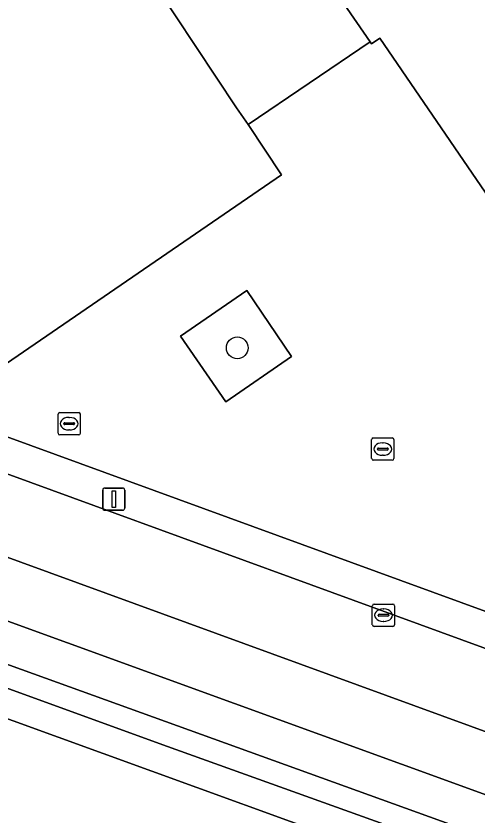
# Model space of a CAD drawing. Extents: x 155275 to 156265, y 382654 to 383635.
# Drawn here: x 155821.97 to 155842.67, y 383085.6 to 383121.43 of the extents above; entities that cross this region are included whole.
import ezdxf

# ---------------------------------------------------------------- set-up
doc = ezdxf.new("R2010")
doc.units = 0
for name, color, linetype in [('IMGEO_Berm_groen', 7, 'Continuous'), ('IMGEO_Boom', 7, 'Continuous'), ('IMGEO_Brandkraan', 7, 'Continuous'), ('IMGEO_Groenvoorziening', 7, 'Continuous'), ('IMGEO_Haag', 7, 'Continuous'), ('IMGEO_Kolk', 7, 'Continuous'), ('IMGEO_Lichtmast', 7, 'Continuous'), ('IMGEO_Loofbos', 7, 'Continuous'), ('IMGEO_Oever', 7, 'Continuous'), ('IMGEO_Pand', 7, 'Continuous'), ('IMGEO_Rijbaan_lokaal_gesloten', 7, 'Continuous'), ('IMGEO_Voetpad_open', 7, 'Continuous'), ('IMGEO_Waterloop', 7, 'Continuous')]:
    doc.layers.add(name, color=color, linetype=linetype)

msp = doc.modelspace()

# ---------------------------------------------------------------- linework, layer by layer
at = {"layer": 'IMGEO_Berm_groen'}
for points in [[(155850.931, 383080.327), (155853.561, 383079.321), (155854.162, 383081.151), (155854.554, 383082.344), (155855.377, 383084.851), (155852.382, 383085.941), (155805.809, 383102.907), (155800.68, 383104.83)], [(155797.454, 383104.282), (155805.454, 383100.157), (155850.594, 383083.781)]]:
    msp.add_lwpolyline(points, dxfattribs=at)
at = {"layer": 'IMGEO_Boom'}
msp.add_circle((155831.904, 383106.547), 0.489, dxfattribs=at)
at = {"layer": 'IMGEO_Brandkraan'}
for p, q in [((155823.86, 383102.723), (155823.86, 383103.575)), ((155823.935, 383103.649), (155824.787, 383103.649)), ((155824.348, 383103.429), (155824.373, 383103.429)), ((155824.861, 383103.575), (155824.861, 383102.723)), ((155824.119, 383103.143), (155824.119, 383103.155)), ((155824.557, 383103.106), (155824.159, 383103.106)), ((155824.162, 383103.192), (155824.56, 383103.192)), ((155824.603, 383103.155), (155824.603, 383103.143)), ((155824.787, 383102.649), (155823.935, 383102.649)), ((155824.371, 383102.869), (155824.346, 383102.869))]:
    msp.add_line(p, q, dxfattribs=at)
for points in [[(155823.86, 383102.723), (155823.86, 383103.575)], [(155823.935, 383103.649), (155824.787, 383103.649)], [(155824.861, 383103.575), (155824.861, 383102.723)], [(155824.787, 383102.649), (155823.935, 383102.649)]]:
    msp.add_lwpolyline(points, dxfattribs=at)
for centre, radius, start, end in [((155823.937, 383103.573), 0.0765, 91.552, 178.448), ((155823.937, 383103.573), 0.0765, 91.552, 178.448), ((155824.785, 383103.573), 0.0765, 1.552, 88.448), ((155824.785, 383103.573), 0.0765, 1.552, 88.448), ((155824.159, 383103.152), 0.0403, 85.8775, 175.7526), ((155824.156, 383103.142), 0.0366, 178.938, 274.7102), ((155824.56, 383103.149), 0.043, 264.8664, 352.4533), ((155824.564, 383103.154), 0.0386, 1.7309, 96.639), ((155823.937, 383102.725), 0.0765, 181.552, 268.448), ((155823.937, 383102.725), 0.0765, 181.552, 268.448), ((155824.785, 383102.725), 0.0765, 271.552, 358.448), ((155824.785, 383102.725), 0.0765, 271.552, 358.448)]:
    msp.add_arc(centre, radius, start, end, dxfattribs=at)
for centre, major_axis, ratio, start_param, end_param in [((155824.347, 383103.149), (-0.387, 0.002), 0.722429, 4.712389, 7.853982), ((155824.372, 383103.149), (-0.39, 0.002), 0.717154, 1.570796, 4.712389)]:
    msp.add_ellipse(centre, major_axis=major_axis, ratio=ratio, start_param=start_param, end_param=end_param, dxfattribs=at)
at = {"layer": 'IMGEO_Groenvoorziening'}
msp.add_lwpolyline([(155834.331, 383106.155), (155832.33, 383109.113), (155829.355, 383107.07), (155831.391, 383104.122)], close=True, dxfattribs=at)
msp.add_lwpolyline([(155807.056, 383106.186), (155853.627, 383089.216), (155854.227, 383090.659), (155839.244, 383096.118), (155819.311, 383103.38)], dxfattribs=at)
at = {"layer": 'IMGEO_Haag'}
msp.add_lwpolyline([(155807.056, 383106.186), (155853.627, 383089.216), (155854.227, 383090.659), (155839.244, 383096.118), (155819.311, 383103.38)], dxfattribs=at)
at = {"layer": 'IMGEO_Kolk'}
for p, q in [((155837.936, 383101.585), (155837.936, 383102.437)), ((155838.011, 383102.511), (155838.863, 383102.511)), ((155838.424, 383102.291), (155838.449, 383102.291)), ((155838.937, 383102.437), (155838.937, 383101.585)), ((155838.195, 383102.005), (155838.195, 383102.017)), ((155838.633, 383101.968), (155838.235, 383101.968)), ((155838.238, 383102.054), (155838.636, 383102.054)), ((155838.679, 383102.017), (155838.679, 383102.005)), ((155838.863, 383101.511), (155838.011, 383101.511)), ((155838.447, 383101.731), (155838.422, 383101.731)), ((155837.966, 383094.135), (155837.966, 383094.987)), ((155838.041, 383095.061), (155838.893, 383095.061)), ((155838.454, 383094.841), (155838.479, 383094.841)), ((155838.967, 383094.987), (155838.967, 383094.135)), ((155838.225, 383094.555), (155838.225, 383094.567)), ((155838.663, 383094.518), (155838.265, 383094.518)), ((155838.268, 383094.604), (155838.666, 383094.604)), ((155838.709, 383094.567), (155838.709, 383094.555)), ((155838.893, 383094.061), (155838.041, 383094.061)), ((155838.477, 383094.281), (155838.452, 383094.281))]:
    msp.add_line(p, q, dxfattribs=at)
for points in [[(155837.936, 383101.585), (155837.936, 383102.437)], [(155838.011, 383102.511), (155838.863, 383102.511)], [(155838.937, 383102.437), (155838.937, 383101.585)], [(155838.863, 383101.511), (155838.011, 383101.511)], [(155837.966, 383094.135), (155837.966, 383094.987)], [(155838.041, 383095.061), (155838.893, 383095.061)], [(155838.967, 383094.987), (155838.967, 383094.135)], [(155838.893, 383094.061), (155838.041, 383094.061)]]:
    msp.add_lwpolyline(points, dxfattribs=at)
for centre, radius, start, end in [((155838.013, 383102.435), 0.0765, 91.552, 178.448), ((155838.013, 383102.435), 0.0765, 91.552, 178.448), ((155838.861, 383102.435), 0.0765, 1.552, 88.448), ((155838.861, 383102.435), 0.0765, 1.552, 88.448), ((155838.235, 383102.014), 0.0403, 85.8775, 175.7526), ((155838.232, 383102.004), 0.0366, 178.938, 274.7102), ((155838.636, 383102.011), 0.043, 264.8664, 352.4533), ((155838.64, 383102.016), 0.0386, 1.7309, 96.639), ((155838.013, 383101.587), 0.0765, 181.552, 268.448), ((155838.013, 383101.587), 0.0765, 181.552, 268.448), ((155838.861, 383101.587), 0.0765, 271.552, 358.448), ((155838.861, 383101.587), 0.0765, 271.552, 358.448), ((155838.043, 383094.985), 0.0765, 91.552, 178.448), ((155838.043, 383094.985), 0.0765, 91.552, 178.448), ((155838.891, 383094.985), 0.0765, 1.552, 88.448), ((155838.891, 383094.985), 0.0765, 1.552, 88.448), ((155838.265, 383094.564), 0.0403, 85.8775, 175.7526), ((155838.262, 383094.554), 0.0366, 178.938, 274.7102), ((155838.666, 383094.561), 0.043, 264.8664, 352.4533), ((155838.67, 383094.566), 0.0386, 1.7309, 96.639), ((155838.043, 383094.137), 0.0765, 181.552, 268.448), ((155838.043, 383094.137), 0.0765, 181.552, 268.448), ((155838.891, 383094.137), 0.0765, 271.552, 358.448), ((155838.891, 383094.137), 0.0765, 271.552, 358.448)]:
    msp.add_arc(centre, radius, start, end, dxfattribs=at)
for centre, major_axis, ratio, start_param, end_param in [((155838.423, 383102.011), (-0.387, 0.002), 0.722429, 4.712389, 7.853982), ((155838.448, 383102.011), (-0.39, 0.002), 0.717154, 1.570796, 4.712389), ((155838.453, 383094.561), (-0.387, 0.002), 0.722429, 4.712389, 7.853982), ((155838.478, 383094.561), (-0.39, 0.002), 0.717154, 1.570796, 4.712389)]:
    msp.add_ellipse(centre, major_axis=major_axis, ratio=ratio, start_param=start_param, end_param=end_param, dxfattribs=at)
at = {"layer": 'IMGEO_Lichtmast'}
for p, q in [((155825.864, 383099.365), (155825.864, 383100.165)), ((155825.864, 383100.165), (155825.864, 383099.365)), ((155825.964, 383100.265), (155826.754, 383100.265)), ((155826.754, 383100.265), (155825.964, 383100.265)), ((155826.854, 383100.165), (155826.854, 383099.365)), ((155826.854, 383099.365), (155826.854, 383100.165)), ((155826.754, 383099.265), (155825.964, 383099.265)), ((155825.964, 383099.265), (155826.754, 383099.265))]:
    msp.add_line(p, q, dxfattribs=at)
msp.add_lwpolyline([(155826.284, 383100.14), (155826.434, 383100.14), (155826.434, 383099.39), (155826.284, 383099.39), (155826.284, 383100.14)], dxfattribs=at)
for centre, start, end in [((155825.964, 383100.165), 90, 180), ((155825.964, 383100.165), 90, 180), ((155826.754, 383100.165), 0, 90), ((155826.754, 383100.165), 360, 90), ((155825.964, 383099.365), 180, 270), ((155825.964, 383099.365), 180, 270), ((155826.754, 383099.365), 270, 0), ((155826.754, 383099.365), 270, 0)]:
    msp.add_arc(centre, 0.1, start, end, dxfattribs=at)
at = {"layer": 'IMGEO_Loofbos'}
msp.add_lwpolyline([(155849.027, 383080.017), (155840.514, 383083.052), (155807.2, 383095.126)], dxfattribs=at)
at = {"layer": 'IMGEO_Oever'}
for points in [[(155794.136, 383103.985), (155800.198, 383100.546), (155805.342, 383098.341), (155818.981, 383093.286), (155850.222, 383082.021)], [(155850.594, 383083.781), (155805.454, 383100.157)], [(155850.222, 383082.021), (155849.941, 383081.084), (155828.77, 383088.672), (155804.156, 383097.618), (155799.894, 383099.539)], [(155807.2, 383095.126), (155840.514, 383083.052), (155849.027, 383080.017)]]:
    msp.add_lwpolyline(points, dxfattribs=at)
at = {"layer": 'IMGEO_Pand'}
msp.add_lwpolyline([(155821.008, 383105.482), (155833.887, 383114.3), (155832.395, 383116.556), (155831.877, 383117.316), (155828.213, 383122.825), (155833.573, 383126.502), (155837.868, 383120.27), (155837.927, 383120.185), (155838.3, 383120.435), (155850.728, 383102.278), (155850.932, 383102.417), (155856.704, 383106.35), (155861.187, 383099.726), (155862.607, 383100.608), (155862.029, 383101.349), (155864.977, 383109.495), (155860.647, 383115.831), (155859.767, 383117.12), (155853.434, 383126.387), (155849.738, 383131.795), (155838.796, 383147.806)], dxfattribs=at)
at = {"layer": 'IMGEO_Rijbaan_lokaal_gesloten'}
msp.add_lwpolyline([(155807.056, 383106.186), (155805.809, 383102.907), (155852.382, 383085.941), (155853.627, 383089.216)], close=True, dxfattribs=at)
at = {"layer": 'IMGEO_Voetpad_open'}
for points in [[(155833.573, 383126.502), (155828.213, 383122.825), (155831.877, 383117.316), (155832.395, 383116.556), (155837.868, 383120.27)], [(155832.33, 383109.113), (155834.331, 383106.155), (155831.391, 383104.122), (155829.355, 383107.07)]]:
    msp.add_lwpolyline(points, close=True, dxfattribs=at)
msp.add_lwpolyline([(155819.311, 383103.38), (155839.244, 383096.118), (155854.227, 383090.659), (155860.149, 383088.414), (155905.553, 383071.987), (155906.289, 383074.293), (155860.971, 383090.709), (155855.074, 383092.872), (155856.519, 383096.556), (155855.446, 383095.825), (155855.243, 383095.682), (155850.728, 383102.278), (155838.3, 383120.435), (155837.927, 383120.185), (155837.868, 383120.27), (155832.395, 383116.556), (155833.887, 383114.3), (155821.008, 383105.482)], dxfattribs=at)
at = {"layer": 'IMGEO_Waterloop'}
msp.add_lwpolyline([(155799.894, 383099.539), (155804.156, 383097.618), (155828.77, 383088.672), (155849.941, 383081.084), (155850.222, 383082.021), (155818.981, 383093.286), (155805.342, 383098.341), (155800.198, 383100.546), (155794.136, 383103.985)], dxfattribs=at)

doc.saveas('drawing.dxf')
